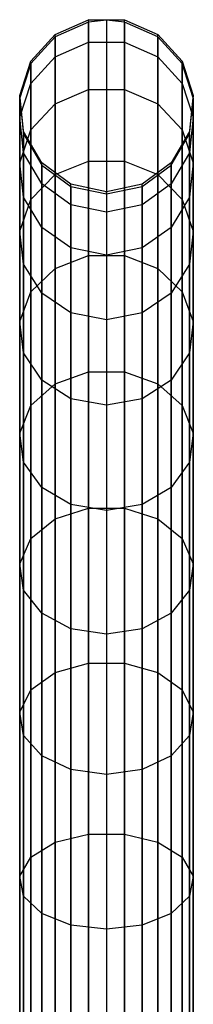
# Model space of a CAD drawing. Extents: x -102 to 102, y -101 to 102.
# Tile 263 of 481: x -1 to 1, y 90 to 102. Entities that reach past the tile are written whole.
import ezdxf

# ---------------------------------------------------------------- set-up
doc = ezdxf.new("R2010")
doc.units = 0
doc.header["$LTSCALE"] = 25.4
doc.layers.get('0').update_dxf_attribs({"linetype": 'CONTINUOUS'})

# ---------------------------------------------------------------- blocks, each defined once
blk = doc.blocks.new('NL2500011659_STL')
at = {"color": 0}
for p, q in [((-0.588, 101.427, -26.515), (-0.208, 101.596, -26.507)), ((-0.588, 101.427, -26.515), (-0.208, 101.596, -26.507)), ((-0.208, 101.569, -28.963), (-0.588, 101.4, -28.952)), ((-0.208, 101.569, -28.963), (-0.588, 101.4, -28.952)), ((0, 101.591, -28.965), (-0.208, 101.596, -26.507)), ((-0.208, 101.596, -26.507), (0.208, 101.596, -26.507)), ((0, 101.591, -28.965), (-0.208, 101.596, -26.507)), ((-0.208, 101.569, -28.963), (-0.208, 101.596, -26.507)), ((-0.208, 101.569, -28.963), (-0.208, 101.596, -26.507)), ((-0.208, 101.337, -24.063), (-0.208, 101.596, -26.507)), ((-0.208, 101.337, -24.063), (-0.208, 101.596, -26.507)), ((-0.208, 101.596, -26.507), (0.208, 101.596, -26.507)), ((0, 101.591, -28.965), (-0.208, 101.569, -28.963)), ((0, 101.591, -28.965), (-0.208, 101.569, -28.963)), ((-0.208, 101.569, -28.963), (-0.208, 83.388, -288.963)), ((-0.208, 101.569, -28.963), (-0.208, 83.388, -288.963)), ((0, 101.591, -28.965), (0.208, 101.596, -26.507)), ((0, 101.591, -28.965), (0.208, 101.596, -26.507)), ((0.208, 101.569, -28.963), (0, 101.591, -28.965)), ((0, 101.591, -28.965), (0, 83.41, -288.965)), ((0, 101.591, -28.965), (0, 83.41, -288.965)), ((0.208, 101.569, -28.963), (0, 101.591, -28.965)), ((0.208, 101.569, -28.963), (0.208, 101.596, -26.507)), ((0.208, 101.596, -26.507), (0.588, 101.427, -26.515)), ((0.208, 101.569, -28.963), (0.208, 101.596, -26.507)), ((0.208, 101.337, -24.063), (0.208, 101.596, -26.507)), ((0.208, 101.337, -24.063), (0.208, 101.596, -26.507)), ((0.208, 101.596, -26.507), (0.588, 101.427, -26.515)), ((0.588, 101.4, -28.952), (0.208, 101.569, -28.963)), ((0.208, 101.569, -28.963), (0.208, 83.388, -288.963)), ((0.588, 101.4, -28.952), (0.208, 101.569, -28.963)), ((0.208, 101.569, -28.963), (0.208, 83.388, -288.963)), ((-0.866, 101.119, -26.529), (-0.588, 101.427, -26.515)), ((-0.866, 101.119, -26.529), (-0.588, 101.427, -26.515)), ((-0.588, 101.4, -28.952), (-0.866, 101.092, -28.93)), ((-0.588, 101.4, -28.952), (-0.866, 101.092, -28.93)), ((-0.588, 101.4, -28.952), (-0.588, 101.427, -26.515)), ((-0.588, 101.4, -28.952), (-0.588, 101.427, -26.515)), ((-0.588, 101.17, -24.091), (-0.588, 101.427, -26.515)), ((-0.588, 101.17, -24.091), (-0.588, 101.427, -26.515)), ((-0.588, 101.4, -28.952), (-0.588, 83.219, -288.952)), ((-0.588, 101.4, -28.952), (-0.588, 83.219, -288.952)), ((0.588, 101.4, -28.952), (0.588, 101.427, -26.515)), ((0.588, 101.4, -28.952), (0.588, 101.427, -26.515)), ((0.588, 101.427, -26.515), (0.866, 101.119, -26.529)), ((0.588, 101.17, -24.091), (0.588, 101.427, -26.515)), ((0.588, 101.17, -24.091), (0.588, 101.427, -26.515)), ((0.588, 101.427, -26.515), (0.866, 101.119, -26.529)), ((0.866, 101.092, -28.93), (0.588, 101.4, -28.952)), ((0.588, 101.4, -28.952), (0.588, 83.219, -288.952)), ((0.866, 101.092, -28.93), (0.588, 101.4, -28.952)), ((0.588, 101.4, -28.952), (0.588, 83.219, -288.952)), ((-0.588, 101.17, -24.091), (-0.208, 101.337, -24.063)), ((-0.588, 101.17, -24.091), (-0.208, 101.337, -24.063)), ((-0.208, 101.337, -24.063), (0.208, 101.337, -24.063)), ((-0.208, 100.793, -21.667), (-0.208, 101.337, -24.063)), ((-0.208, 100.793, -21.667), (-0.208, 101.337, -24.063)), ((-0.208, 101.337, -24.063), (0.208, 101.337, -24.063)), ((0.208, 101.337, -24.063), (0.588, 101.17, -24.091)), ((0.208, 100.793, -21.667), (0.208, 101.337, -24.063)), ((0.208, 100.793, -21.667), (0.208, 101.337, -24.063)), ((0.208, 101.337, -24.063), (0.588, 101.17, -24.091)), ((-0.995, 100.724, -26.548), (-0.866, 101.119, -26.529)), ((-0.995, 100.724, -26.548), (-0.866, 101.119, -26.529)), ((-0.866, 100.865, -24.142), (-0.588, 101.17, -24.091)), ((-0.866, 100.865, -24.142), (-0.588, 101.17, -24.091)), ((-0.866, 101.092, -28.93), (-0.866, 101.119, -26.529)), ((-0.866, 101.092, -28.93), (-0.866, 101.119, -26.529)), ((-0.866, 100.865, -24.142), (-0.866, 101.119, -26.529)), ((-0.866, 100.865, -24.142), (-0.866, 101.119, -26.529)), ((-0.588, 100.63, -21.714), (-0.588, 101.17, -24.091)), ((-0.588, 100.63, -21.714), (-0.588, 101.17, -24.091)), ((0.588, 101.17, -24.091), (0.866, 100.865, -24.142)), ((0.588, 100.63, -21.714), (0.588, 101.17, -24.091)), ((0.588, 100.63, -21.714), (0.588, 101.17, -24.091)), ((0.588, 101.17, -24.091), (0.866, 100.865, -24.142)), ((0.866, 101.092, -28.93), (0.866, 101.119, -26.529)), ((0.866, 101.119, -26.529), (0.995, 100.724, -26.548)), ((0.866, 101.092, -28.93), (0.866, 101.119, -26.529)), ((0.866, 100.865, -24.142), (0.866, 101.119, -26.529)), ((0.866, 100.865, -24.142), (0.866, 101.119, -26.529)), ((0.866, 101.119, -26.529), (0.995, 100.724, -26.548)), ((-0.866, 101.092, -28.93), (-0.995, 100.697, -28.902)), ((-0.866, 101.092, -28.93), (-0.995, 100.697, -28.902)), ((-0.866, 101.092, -28.93), (-0.866, 82.911, -288.93)), ((-0.866, 101.092, -28.93), (-0.866, 82.911, -288.93)), ((0.995, 100.697, -28.902), (0.866, 101.092, -28.93)), ((0.866, 101.092, -28.93), (0.866, 82.911, -288.93)), ((0.995, 100.697, -28.902), (0.866, 101.092, -28.93)), ((0.866, 101.092, -28.93), (0.866, 82.911, -288.93)), ((-0.995, 100.475, -24.207), (-0.866, 100.865, -24.142)), ((-0.995, 100.475, -24.207), (-0.866, 100.865, -24.142)), ((-0.866, 100.333, -21.8), (-0.866, 100.865, -24.142)), ((-0.866, 100.333, -21.8), (-0.866, 100.865, -24.142)), ((-0.588, 100.63, -21.714), (-0.208, 100.793, -21.667)), ((-0.588, 100.63, -21.714), (-0.208, 100.793, -21.667)), ((-0.208, 100.793, -21.667), (0.208, 100.793, -21.667)), ((-0.208, 99.973, -19.351), (-0.208, 100.793, -21.667)), ((-0.208, 99.973, -19.351), (-0.208, 100.793, -21.667)), ((-0.208, 100.793, -21.667), (0.208, 100.793, -21.667)), ((0.208, 100.793, -21.667), (0.588, 100.63, -21.714)), ((0.208, 99.973, -19.351), (0.208, 100.793, -21.667)), ((0.208, 99.973, -19.351), (0.208, 100.793, -21.667)), ((0.208, 100.793, -21.667), (0.588, 100.63, -21.714)), ((0.866, 100.865, -24.142), (0.995, 100.475, -24.207)), ((0.866, 100.333, -21.8), (0.866, 100.865, -24.142)), ((0.866, 100.333, -21.8), (0.866, 100.865, -24.142)), ((0.866, 100.865, -24.142), (0.995, 100.475, -24.207)), ((-0.995, 100.697, -28.902), (-0.995, 100.724, -26.548)), ((-0.995, 100.697, -28.902), (-0.995, 100.724, -26.548)), ((-0.951, 100.311, -26.568), (-0.995, 100.724, -26.548)), ((-0.995, 100.475, -24.207), (-0.995, 100.724, -26.548)), ((-0.951, 100.311, -26.568), (-0.995, 100.724, -26.548)), ((-0.995, 100.475, -24.207), (-0.995, 100.724, -26.548)), ((-0.995, 100.697, -28.902), (-0.951, 100.285, -28.874)), ((-0.995, 100.697, -28.902), (-0.951, 100.285, -28.874)), ((-0.995, 100.697, -28.902), (-0.995, 82.516, -288.902)), ((-0.995, 100.697, -28.902), (-0.995, 82.516, -288.902)), ((0.995, 100.724, -26.548), (0.951, 100.311, -26.568)), ((0.995, 100.724, -26.548), (0.951, 100.311, -26.568)), ((0.951, 100.285, -28.874), (0.995, 100.697, -28.902)), ((0.951, 100.285, -28.874), (0.995, 100.697, -28.902)), ((0.995, 100.697, -28.902), (0.995, 100.724, -26.548)), ((0.995, 100.697, -28.902), (0.995, 100.724, -26.548)), ((0.995, 100.475, -24.207), (0.995, 100.724, -26.548)), ((0.995, 100.475, -24.207), (0.995, 100.724, -26.548)), ((0.995, 100.697, -28.902), (0.995, 82.516, -288.902)), ((0.995, 100.697, -28.902), (0.995, 82.516, -288.902)), ((-0.866, 100.333, -21.8), (-0.588, 100.63, -21.714)), ((-0.866, 100.333, -21.8), (-0.588, 100.63, -21.714)), ((-0.588, 99.817, -19.417), (-0.588, 100.63, -21.714)), ((-0.588, 99.817, -19.417), (-0.588, 100.63, -21.714)), ((0.588, 100.63, -21.714), (0.866, 100.333, -21.8)), ((0.588, 99.817, -19.417), (0.588, 100.63, -21.714)), ((0.588, 99.817, -19.417), (0.588, 100.63, -21.714)), ((0.588, 100.63, -21.714), (0.866, 100.333, -21.8)), ((-0.951, 100.067, -24.274), (-0.995, 100.475, -24.207)), ((-0.995, 99.954, -21.91), (-0.995, 100.475, -24.207)), ((-0.951, 100.067, -24.274), (-0.995, 100.475, -24.207)), ((-0.995, 99.954, -21.91), (-0.995, 100.475, -24.207)), ((0.995, 100.475, -24.207), (0.951, 100.067, -24.274)), ((0.995, 100.475, -24.207), (0.951, 100.067, -24.274)), ((0.995, 99.954, -21.91), (0.995, 100.475, -24.207)), ((0.995, 99.954, -21.91), (0.995, 100.475, -24.207)), ((-0.995, 99.954, -21.91), (-0.866, 100.333, -21.8)), ((-0.995, 99.954, -21.91), (-0.866, 100.333, -21.8)), ((-0.866, 99.532, -19.537), (-0.866, 100.333, -21.8)), ((-0.866, 99.532, -19.537), (-0.866, 100.333, -21.8)), ((0.866, 100.333, -21.8), (0.995, 99.954, -21.91)), ((0.866, 99.532, -19.537), (0.866, 100.333, -21.8)), ((0.866, 99.532, -19.537), (0.866, 100.333, -21.8)), ((0.866, 100.333, -21.8), (0.995, 99.954, -21.91)), ((-0.951, 100.285, -28.874), (-0.951, 100.311, -26.568)), ((-0.951, 100.285, -28.874), (-0.951, 100.311, -26.568)), ((-0.743, 99.951, -26.585), (-0.951, 100.311, -26.568)), ((-0.951, 100.067, -24.274), (-0.951, 100.311, -26.568)), ((-0.743, 99.951, -26.585), (-0.951, 100.311, -26.568)), ((-0.951, 100.067, -24.274), (-0.951, 100.311, -26.568)), ((-0.951, 100.285, -28.874), (-0.743, 99.926, -28.848)), ((-0.951, 100.285, -28.874), (-0.743, 99.926, -28.848)), ((-0.951, 100.285, -28.874), (-0.951, 82.104, -288.874)), ((-0.951, 100.285, -28.874), (-0.951, 82.104, -288.874)), ((0.951, 100.311, -26.568), (0.743, 99.951, -26.585)), ((0.951, 100.311, -26.568), (0.743, 99.951, -26.585)), ((0.743, 99.926, -28.848), (0.951, 100.285, -28.874)), ((0.743, 99.926, -28.848), (0.951, 100.285, -28.874)), ((0.951, 100.285, -28.874), (0.951, 100.311, -26.568)), ((0.951, 100.285, -28.874), (0.951, 100.311, -26.568)), ((0.951, 100.067, -24.274), (0.951, 100.311, -26.568)), ((0.951, 100.067, -24.274), (0.951, 100.311, -26.568)), ((0.951, 100.285, -28.874), (0.951, 82.104, -288.874)), ((0.951, 100.285, -28.874), (0.951, 82.104, -288.874)), ((-0.743, 99.711, -24.333), (-0.951, 100.067, -24.274)), ((-0.951, 99.556, -22.025), (-0.951, 100.067, -24.274)), ((-0.743, 99.711, -24.333), (-0.951, 100.067, -24.274)), ((-0.951, 99.556, -22.025), (-0.951, 100.067, -24.274)), ((0.951, 100.067, -24.274), (0.743, 99.711, -24.333)), ((0.951, 100.067, -24.274), (0.743, 99.711, -24.333)), ((0.951, 99.556, -22.025), (0.951, 100.067, -24.274)), ((0.951, 99.556, -22.025), (0.951, 100.067, -24.274)), ((-0.951, 99.556, -22.025), (-0.995, 99.954, -21.91)), ((-0.995, 99.168, -19.691), (-0.995, 99.954, -21.91)), ((-0.951, 99.556, -22.025), (-0.995, 99.954, -21.91)), ((-0.995, 99.168, -19.691), (-0.995, 99.954, -21.91)), ((-0.743, 99.926, -28.848), (-0.743, 99.951, -26.585)), ((-0.743, 99.926, -28.848), (-0.743, 99.951, -26.585)), ((-0.407, 99.707, -26.596), (-0.743, 99.951, -26.585)), ((-0.743, 99.711, -24.333), (-0.743, 99.951, -26.585)), ((-0.407, 99.707, -26.596), (-0.743, 99.951, -26.585)), ((-0.743, 99.711, -24.333), (-0.743, 99.951, -26.585)), ((-0.743, 99.926, -28.848), (-0.407, 99.682, -28.831)), ((-0.743, 99.926, -28.848), (-0.407, 99.682, -28.831)), ((-0.743, 99.926, -28.848), (-0.743, 81.745, -288.848)), ((-0.743, 99.926, -28.848), (-0.743, 81.745, -288.848)), ((-0.588, 99.817, -19.417), (-0.208, 99.973, -19.351)), ((-0.588, 99.817, -19.417), (-0.208, 99.973, -19.351)), ((-0.208, 99.973, -19.351), (0.208, 99.973, -19.351)), ((-0.208, 98.887, -17.147), (-0.208, 99.973, -19.351)), ((-0.208, 98.887, -17.147), (-0.208, 99.973, -19.351)), ((-0.208, 99.973, -19.351), (0.208, 99.973, -19.351)), ((0.208, 99.973, -19.351), (0.588, 99.817, -19.417)), ((0.208, 98.887, -17.147), (0.208, 99.973, -19.351)), ((0.208, 98.887, -17.147), (0.208, 99.973, -19.351)), ((0.208, 99.973, -19.351), (0.588, 99.817, -19.417)), ((0.743, 99.951, -26.585), (0.407, 99.707, -26.596)), ((0.743, 99.951, -26.585), (0.407, 99.707, -26.596)), ((0.407, 99.682, -28.831), (0.743, 99.926, -28.848)), ((0.407, 99.682, -28.831), (0.743, 99.926, -28.848)), ((0.743, 99.926, -28.848), (0.743, 99.951, -26.585)), ((0.743, 99.926, -28.848), (0.743, 99.951, -26.585)), ((0.743, 99.711, -24.333), (0.743, 99.951, -26.585)), ((0.743, 99.711, -24.333), (0.743, 99.951, -26.585)), ((0.743, 99.926, -28.848), (0.743, 81.745, -288.848)), ((0.743, 99.926, -28.848), (0.743, 81.745, -288.848)), ((0.995, 99.954, -21.91), (0.951, 99.556, -22.025)), ((0.995, 99.954, -21.91), (0.951, 99.556, -22.025)), ((0.995, 99.168, -19.691), (0.995, 99.954, -21.91)), ((0.995, 99.168, -19.691), (0.995, 99.954, -21.91)), ((-0.866, 99.532, -19.537), (-0.588, 99.817, -19.417)), ((-0.866, 99.532, -19.537), (-0.588, 99.817, -19.417)), ((-0.588, 98.74, -17.231), (-0.588, 99.817, -19.417)), ((-0.588, 98.74, -17.231), (-0.588, 99.817, -19.417)), ((0.588, 99.817, -19.417), (0.866, 99.532, -19.537)), ((0.588, 98.74, -17.231), (0.588, 99.817, -19.417)), ((0.588, 98.74, -17.231), (0.588, 99.817, -19.417)), ((0.588, 99.817, -19.417), (0.866, 99.532, -19.537)), ((-0.407, 99.47, -24.373), (-0.743, 99.711, -24.333)), ((-0.743, 99.21, -22.125), (-0.743, 99.711, -24.333)), ((-0.407, 99.47, -24.373), (-0.743, 99.711, -24.333)), ((-0.743, 99.21, -22.125), (-0.743, 99.711, -24.333)), ((-0.407, 99.682, -28.831), (-0.407, 99.707, -26.596)), ((-0.407, 99.682, -28.831), (-0.407, 99.707, -26.596)), ((0, 99.62, -26.6), (-0.407, 99.707, -26.596)), ((-0.407, 99.47, -24.373), (-0.407, 99.707, -26.596)), ((0, 99.62, -26.6), (-0.407, 99.707, -26.596)), ((-0.407, 99.47, -24.373), (-0.407, 99.707, -26.596)), ((-0.407, 99.682, -28.831), (0, 99.595, -28.825)), ((-0.407, 99.682, -28.831), (0, 99.595, -28.825)), ((-0.407, 99.682, -28.831), (-0.407, 81.501, -288.831)), ((-0.407, 99.682, -28.831), (-0.407, 81.501, -288.831)), ((0.407, 99.707, -26.596), (0, 99.62, -26.6)), ((0.407, 99.707, -26.596), (0, 99.62, -26.6)), ((0, 99.595, -28.825), (0.407, 99.682, -28.831)), ((0, 99.595, -28.825), (0.407, 99.682, -28.831)), ((0.743, 99.711, -24.333), (0.407, 99.47, -24.373)), ((0.743, 99.711, -24.333), (0.407, 99.47, -24.373)), ((0.407, 99.682, -28.831), (0.407, 99.707, -26.596)), ((0.407, 99.682, -28.831), (0.407, 99.707, -26.596)), ((0.407, 99.47, -24.373), (0.407, 99.707, -26.596)), ((0.407, 99.47, -24.373), (0.407, 99.707, -26.596)), ((0.407, 99.682, -28.831), (0.407, 81.501, -288.831)), ((0.407, 99.682, -28.831), (0.407, 81.501, -288.831)), ((0.743, 99.21, -22.125), (0.743, 99.711, -24.333)), ((0.743, 99.21, -22.125), (0.743, 99.711, -24.333)), ((-0.995, 99.168, -19.691), (-0.866, 99.532, -19.537)), ((-0.995, 99.168, -19.691), (-0.866, 99.532, -19.537)), ((-0.743, 99.21, -22.125), (-0.951, 99.556, -22.025)), ((-0.951, 98.787, -19.851), (-0.951, 99.556, -22.025)), ((-0.743, 99.21, -22.125), (-0.951, 99.556, -22.025)), ((-0.951, 98.787, -19.851), (-0.951, 99.556, -22.025)), ((-0.866, 98.471, -17.383), (-0.866, 99.532, -19.537)), ((-0.866, 98.471, -17.383), (-0.866, 99.532, -19.537)), ((0, 99.595, -28.825), (0, 99.62, -26.6)), ((0, 99.595, -28.825), (0, 99.62, -26.6)), ((0, 99.62, -26.6), (0, 99.385, -24.387)), ((0, 99.62, -26.6), (0, 99.385, -24.387)), ((0, 99.595, -28.825), (0, 81.415, -288.825)), ((0, 99.595, -28.825), (0, 81.415, -288.825)), ((0.951, 99.556, -22.025), (0.743, 99.21, -22.125)), ((0.951, 99.556, -22.025), (0.743, 99.21, -22.125)), ((0.866, 99.532, -19.537), (0.995, 99.168, -19.691)), ((0.866, 98.471, -17.383), (0.866, 99.532, -19.537)), ((0.866, 98.471, -17.383), (0.866, 99.532, -19.537)), ((0.866, 99.532, -19.537), (0.995, 99.168, -19.691)), ((0.951, 98.787, -19.851), (0.951, 99.556, -22.025)), ((0.951, 98.787, -19.851), (0.951, 99.556, -22.025)), ((0, 99.385, -24.387), (-0.407, 99.47, -24.373)), ((-0.407, 98.976, -22.193), (-0.407, 99.47, -24.373)), ((0, 99.385, -24.387), (-0.407, 99.47, -24.373)), ((-0.407, 98.976, -22.193), (-0.407, 99.47, -24.373)), ((0.407, 99.47, -24.373), (0, 99.385, -24.387)), ((0.407, 99.47, -24.373), (0, 99.385, -24.387)), ((0.407, 98.976, -22.193), (0.407, 99.47, -24.373)), ((0.407, 98.976, -22.193), (0.407, 99.47, -24.373)), ((0, 99.385, -24.387), (0, 98.893, -22.217)), ((0, 99.385, -24.387), (0, 98.893, -22.217)), ((-0.407, 98.976, -22.193), (-0.743, 99.21, -22.125)), ((-0.743, 98.455, -19.991), (-0.743, 99.21, -22.125)), ((-0.407, 98.976, -22.193), (-0.743, 99.21, -22.125)), ((-0.743, 98.455, -19.991), (-0.743, 99.21, -22.125)), ((0.743, 99.21, -22.125), (0.407, 98.976, -22.193)), ((0.743, 99.21, -22.125), (0.407, 98.976, -22.193)), ((0.743, 98.455, -19.991), (0.743, 99.21, -22.125)), ((0.743, 98.455, -19.991), (0.743, 99.21, -22.125)), ((-0.951, 98.787, -19.851), (-0.995, 99.168, -19.691)), ((-0.995, 98.128, -17.578), (-0.995, 99.168, -19.691)), ((-0.951, 98.787, -19.851), (-0.995, 99.168, -19.691)), ((-0.995, 98.128, -17.578), (-0.995, 99.168, -19.691)), ((0.995, 99.168, -19.691), (0.951, 98.787, -19.851)), ((0.995, 99.168, -19.691), (0.951, 98.787, -19.851)), ((0.995, 98.128, -17.578), (0.995, 99.168, -19.691)), ((0.995, 98.128, -17.578), (0.995, 99.168, -19.691)), ((0, 98.893, -22.217), (-0.407, 98.976, -22.193)), ((-0.407, 98.229, -20.086), (-0.407, 98.976, -22.193)), ((0, 98.893, -22.217), (-0.407, 98.976, -22.193)), ((-0.407, 98.229, -20.086), (-0.407, 98.976, -22.193)), ((0.407, 98.976, -22.193), (0, 98.893, -22.217)), ((0.407, 98.976, -22.193), (0, 98.893, -22.217)), ((0.407, 98.229, -20.086), (0.407, 98.976, -22.193)), ((0.407, 98.229, -20.086), (0.407, 98.976, -22.193)), ((-0.588, 98.74, -17.231), (-0.208, 98.887, -17.147)), ((-0.588, 98.74, -17.231), (-0.208, 98.887, -17.147)), ((-0.208, 98.887, -17.147), (0.208, 98.887, -17.147)), ((-0.208, 97.552, -15.085), (-0.208, 98.887, -17.147)), ((-0.208, 97.552, -15.085), (-0.208, 98.887, -17.147)), ((-0.208, 98.887, -17.147), (0.208, 98.887, -17.147)), ((0, 98.893, -22.217), (0, 98.15, -20.12)), ((0, 98.893, -22.217), (0, 98.15, -20.12)), ((0.208, 98.887, -17.147), (0.588, 98.74, -17.231)), ((0.208, 97.552, -15.085), (0.208, 98.887, -17.147)), ((0.208, 97.552, -15.085), (0.208, 98.887, -17.147)), ((0.208, 98.887, -17.147), (0.588, 98.74, -17.231)), ((-0.743, 98.455, -19.991), (-0.951, 98.787, -19.851)), ((-0.951, 97.768, -17.782), (-0.951, 98.787, -19.851)), ((-0.743, 98.455, -19.991), (-0.951, 98.787, -19.851)), ((-0.951, 97.768, -17.782), (-0.951, 98.787, -19.851)), ((-0.866, 98.471, -17.383), (-0.588, 98.74, -17.231)), ((-0.866, 98.471, -17.383), (-0.588, 98.74, -17.231)), ((-0.588, 97.415, -15.185), (-0.588, 98.74, -17.231)), ((-0.588, 97.415, -15.185), (-0.588, 98.74, -17.231)), ((0.588, 98.74, -17.231), (0.866, 98.471, -17.383)), ((0.588, 97.415, -15.185), (0.588, 98.74, -17.231)), ((0.588, 97.415, -15.185), (0.588, 98.74, -17.231)), ((0.588, 98.74, -17.231), (0.866, 98.471, -17.383)), ((0.951, 98.787, -19.851), (0.743, 98.455, -19.991)), ((0.951, 98.787, -19.851), (0.743, 98.455, -19.991)), ((0.951, 97.768, -17.782), (0.951, 98.787, -19.851)), ((0.951, 97.768, -17.782), (0.951, 98.787, -19.851)), ((-0.995, 98.128, -17.578), (-0.866, 98.471, -17.383)), ((-0.995, 98.128, -17.578), (-0.866, 98.471, -17.383)), ((-0.866, 97.166, -15.368), (-0.866, 98.471, -17.383)), ((-0.866, 97.166, -15.368), (-0.866, 98.471, -17.383)), ((-0.407, 98.229, -20.086), (-0.743, 98.455, -19.991)), ((-0.743, 97.455, -17.96), (-0.743, 98.455, -19.991)), ((-0.407, 98.229, -20.086), (-0.743, 98.455, -19.991)), ((-0.743, 97.455, -17.96), (-0.743, 98.455, -19.991)), ((0.743, 98.455, -19.991), (0.407, 98.229, -20.086)), ((0.743, 98.455, -19.991), (0.407, 98.229, -20.086)), ((0.743, 97.455, -17.96), (0.743, 98.455, -19.991)), ((0.743, 97.455, -17.96), (0.743, 98.455, -19.991)), ((0.866, 98.471, -17.383), (0.995, 98.128, -17.578)), ((0.866, 97.166, -15.368), (0.866, 98.471, -17.383)), ((0.866, 97.166, -15.368), (0.866, 98.471, -17.383)), ((0.866, 98.471, -17.383), (0.995, 98.128, -17.578)), ((0, 98.15, -20.12), (-0.407, 98.229, -20.086)), ((-0.407, 97.242, -18.081), (-0.407, 98.229, -20.086)), ((0, 98.15, -20.12), (-0.407, 98.229, -20.086)), ((-0.407, 97.242, -18.081), (-0.407, 98.229, -20.086)), ((0.407, 98.229, -20.086), (0, 98.15, -20.12)), ((0.407, 98.229, -20.086), (0, 98.15, -20.12)), ((0.407, 97.242, -18.081), (0.407, 98.229, -20.086)), ((0.407, 97.242, -18.081), (0.407, 98.229, -20.086)), ((-0.951, 97.768, -17.782), (-0.995, 98.128, -17.578)), ((-0.995, 96.848, -15.602), (-0.995, 98.128, -17.578)), ((-0.951, 97.768, -17.782), (-0.995, 98.128, -17.578)), ((-0.995, 96.848, -15.602), (-0.995, 98.128, -17.578)), ((0, 98.15, -20.12), (0, 97.167, -18.123)), ((0, 98.15, -20.12), (0, 97.167, -18.123)), ((0.995, 98.128, -17.578), (0.951, 97.768, -17.782)), ((0.995, 98.128, -17.578), (0.951, 97.768, -17.782)), ((0.995, 96.848, -15.602), (0.995, 98.128, -17.578)), ((0.995, 96.848, -15.602), (0.995, 98.128, -17.578)), ((-0.743, 97.455, -17.96), (-0.951, 97.768, -17.782)), ((-0.951, 96.514, -15.847), (-0.951, 97.768, -17.782)), ((-0.743, 97.455, -17.96), (-0.951, 97.768, -17.782)), ((-0.951, 96.514, -15.847), (-0.951, 97.768, -17.782)), ((0.951, 97.768, -17.782), (0.743, 97.455, -17.96)), ((0.951, 97.768, -17.782), (0.743, 97.455, -17.96)), ((0.951, 96.514, -15.847), (0.951, 97.768, -17.782)), ((0.951, 96.514, -15.847), (0.951, 97.768, -17.782)), ((-0.588, 97.415, -15.185), (-0.208, 97.552, -15.085)), ((-0.588, 97.415, -15.185), (-0.208, 97.552, -15.085)), ((-0.208, 97.552, -15.085), (0.208, 97.552, -15.085)), ((-0.208, 95.984, -13.193), (-0.208, 97.552, -15.085)), ((-0.208, 95.984, -13.193), (-0.208, 97.552, -15.085)), ((-0.208, 97.552, -15.085), (0.208, 97.552, -15.085)), ((0.208, 97.552, -15.085), (0.588, 97.415, -15.185)), ((0.208, 95.984, -13.193), (0.208, 97.552, -15.085)), ((0.208, 95.984, -13.193), (0.208, 97.552, -15.085)), ((0.208, 97.552, -15.085), (0.588, 97.415, -15.185)), ((-0.866, 97.166, -15.368), (-0.588, 97.415, -15.185)), ((-0.866, 97.166, -15.368), (-0.588, 97.415, -15.185)), ((-0.407, 97.242, -18.081), (-0.743, 97.455, -17.96)), ((-0.743, 96.224, -16.06), (-0.743, 97.455, -17.96)), ((-0.407, 97.242, -18.081), (-0.743, 97.455, -17.96)), ((-0.743, 96.224, -16.06), (-0.743, 97.455, -17.96)), ((-0.588, 95.861, -13.308), (-0.588, 97.415, -15.185)), ((-0.588, 95.861, -13.308), (-0.588, 97.415, -15.185)), ((0.743, 97.455, -17.96), (0.407, 97.242, -18.081)), ((0.743, 97.455, -17.96), (0.407, 97.242, -18.081)), ((0.588, 97.415, -15.185), (0.866, 97.166, -15.368)), ((0.588, 95.861, -13.308), (0.588, 97.415, -15.185)), ((0.588, 95.861, -13.308), (0.588, 97.415, -15.185)), ((0.588, 97.415, -15.185), (0.866, 97.166, -15.368)), ((0.743, 96.224, -16.06), (0.743, 97.455, -17.96)), ((0.743, 96.224, -16.06), (0.743, 97.455, -17.96)), ((-0.995, 96.848, -15.602), (-0.866, 97.166, -15.368)), ((-0.995, 96.848, -15.602), (-0.866, 97.166, -15.368)), ((-0.866, 95.635, -13.519), (-0.866, 97.166, -15.368)), ((-0.866, 95.635, -13.519), (-0.866, 97.166, -15.368)), ((0, 97.167, -18.123), (-0.407, 97.242, -18.081)), ((-0.407, 96.027, -16.204), (-0.407, 97.242, -18.081)), ((0, 97.167, -18.123), (-0.407, 97.242, -18.081)), ((-0.407, 96.027, -16.204), (-0.407, 97.242, -18.081)), ((0.407, 97.242, -18.081), (0, 97.167, -18.123)), ((0.407, 97.242, -18.081), (0, 97.167, -18.123)), ((0, 97.167, -18.123), (0, 95.957, -16.256)), ((0, 97.167, -18.123), (0, 95.957, -16.256)), ((0.407, 96.027, -16.204), (0.407, 97.242, -18.081)), ((0.407, 96.027, -16.204), (0.407, 97.242, -18.081)), ((0.866, 97.166, -15.368), (0.995, 96.848, -15.602)), ((0.866, 95.635, -13.519), (0.866, 97.166, -15.368)), ((0.866, 95.635, -13.519), (0.866, 97.166, -15.368)), ((0.866, 97.166, -15.368), (0.995, 96.848, -15.602)), ((-0.951, 96.514, -15.847), (-0.995, 96.848, -15.602)), ((-0.995, 95.345, -13.789), (-0.995, 96.848, -15.602)), ((-0.951, 96.514, -15.847), (-0.995, 96.848, -15.602)), ((-0.995, 95.345, -13.789), (-0.995, 96.848, -15.602)), ((0.995, 96.848, -15.602), (0.951, 96.514, -15.847)), ((0.995, 96.848, -15.602), (0.951, 96.514, -15.847)), ((0.995, 95.345, -13.789), (0.995, 96.848, -15.602)), ((0.995, 95.345, -13.789), (0.995, 96.848, -15.602)), ((-0.743, 96.224, -16.06), (-0.951, 96.514, -15.847)), ((-0.951, 95.043, -14.071), (-0.951, 96.514, -15.847)), ((-0.743, 96.224, -16.06), (-0.951, 96.514, -15.847)), ((-0.951, 95.043, -14.071), (-0.951, 96.514, -15.847)), ((0.951, 96.514, -15.847), (0.743, 96.224, -16.06)), ((0.951, 96.514, -15.847), (0.743, 96.224, -16.06)), ((0.951, 95.043, -14.071), (0.951, 96.514, -15.847)), ((0.951, 95.043, -14.071), (0.951, 96.514, -15.847)), ((-0.407, 96.027, -16.204), (-0.743, 96.224, -16.06)), ((-0.743, 94.779, -14.316), (-0.743, 96.224, -16.06)), ((-0.407, 96.027, -16.204), (-0.743, 96.224, -16.06)), ((-0.743, 94.779, -14.316), (-0.743, 96.224, -16.06)), ((0.743, 96.224, -16.06), (0.407, 96.027, -16.204)), ((0.743, 96.224, -16.06), (0.407, 96.027, -16.204)), ((0.743, 94.779, -14.316), (0.743, 96.224, -16.06)), ((0.743, 94.779, -14.316), (0.743, 96.224, -16.06)), ((0, 95.957, -16.256), (-0.407, 96.027, -16.204)), ((-0.407, 94.601, -14.483), (-0.407, 96.027, -16.204)), ((0, 95.957, -16.256), (-0.407, 96.027, -16.204)), ((-0.407, 94.601, -14.483), (-0.407, 96.027, -16.204)), ((0.407, 96.027, -16.204), (0, 95.957, -16.256)), ((0.407, 96.027, -16.204), (0, 95.957, -16.256)), ((0.407, 94.601, -14.483), (0.407, 96.027, -16.204)), ((0.407, 94.601, -14.483), (0.407, 96.027, -16.204)), ((-0.588, 95.861, -13.308), (-0.208, 95.984, -13.193)), ((-0.588, 95.861, -13.308), (-0.208, 95.984, -13.193)), ((-0.208, 95.984, -13.193), (0.208, 95.984, -13.193)), ((-0.208, 94.206, -11.497), (-0.208, 95.984, -13.193)), ((-0.208, 94.206, -11.497), (-0.208, 95.984, -13.193)), ((-0.208, 95.984, -13.193), (0.208, 95.984, -13.193)), ((0, 95.957, -16.256), (0, 94.537, -14.542)), ((0, 95.957, -16.256), (0, 94.537, -14.542)), ((0.208, 95.984, -13.193), (0.588, 95.861, -13.308)), ((0.208, 94.206, -11.497), (0.208, 95.984, -13.193)), ((0.208, 94.206, -11.497), (0.208, 95.984, -13.193)), ((0.208, 95.984, -13.193), (0.588, 95.861, -13.308)), ((-0.866, 95.635, -13.519), (-0.588, 95.861, -13.308)), ((-0.866, 95.635, -13.519), (-0.588, 95.861, -13.308)), ((-0.588, 94.097, -11.626), (-0.588, 95.861, -13.308)), ((-0.588, 94.097, -11.626), (-0.588, 95.861, -13.308)), ((0.588, 95.861, -13.308), (0.866, 95.635, -13.519)), ((0.588, 94.097, -11.626), (0.588, 95.861, -13.308)), ((0.588, 94.097, -11.626), (0.588, 95.861, -13.308)), ((0.588, 95.861, -13.308), (0.866, 95.635, -13.519)), ((-0.995, 95.345, -13.789), (-0.866, 95.635, -13.519)), ((-0.995, 95.345, -13.789), (-0.866, 95.635, -13.519)), ((-0.866, 93.897, -11.862), (-0.866, 95.635, -13.519)), ((-0.866, 93.897, -11.862), (-0.866, 95.635, -13.519)), ((0.866, 95.635, -13.519), (0.995, 95.345, -13.789)), ((0.866, 93.897, -11.862), (0.866, 95.635, -13.519)), ((0.866, 93.897, -11.862), (0.866, 95.635, -13.519)), ((0.866, 95.635, -13.519), (0.995, 95.345, -13.789)), ((-0.951, 95.043, -14.071), (-0.995, 95.345, -13.789)), ((-0.995, 93.641, -12.164), (-0.995, 95.345, -13.789)), ((-0.951, 95.043, -14.071), (-0.995, 95.345, -13.789)), ((-0.995, 93.641, -12.164), (-0.995, 95.345, -13.789)), ((0.995, 95.345, -13.789), (0.951, 95.043, -14.071)), ((0.995, 95.345, -13.789), (0.951, 95.043, -14.071)), ((0.995, 93.641, -12.164), (0.995, 95.345, -13.789)), ((0.995, 93.641, -12.164), (0.995, 95.345, -13.789)), ((-0.743, 94.779, -14.316), (-0.951, 95.043, -14.071)), ((-0.951, 93.374, -12.479), (-0.951, 95.043, -14.071)), ((-0.743, 94.779, -14.316), (-0.951, 95.043, -14.071)), ((-0.951, 93.374, -12.479), (-0.951, 95.043, -14.071)), ((0.951, 95.043, -14.071), (0.743, 94.779, -14.316)), ((0.951, 95.043, -14.071), (0.743, 94.779, -14.316)), ((0.951, 93.374, -12.479), (0.951, 95.043, -14.071)), ((0.951, 93.374, -12.479), (0.951, 95.043, -14.071)), ((-0.407, 94.601, -14.483), (-0.743, 94.779, -14.316)), ((-0.743, 93.141, -12.754), (-0.743, 94.779, -14.316)), ((-0.407, 94.601, -14.483), (-0.743, 94.779, -14.316)), ((-0.743, 93.141, -12.754), (-0.743, 94.779, -14.316)), ((0.743, 94.779, -14.316), (0.407, 94.601, -14.483)), ((0.743, 94.779, -14.316), (0.407, 94.601, -14.483)), ((0.743, 93.141, -12.754), (0.743, 94.779, -14.316)), ((0.743, 93.141, -12.754), (0.743, 94.779, -14.316)), ((0, 94.537, -14.542), (-0.407, 94.601, -14.483)), ((-0.407, 92.983, -12.94), (-0.407, 94.601, -14.483)), ((0, 94.537, -14.542), (-0.407, 94.601, -14.483)), ((-0.407, 92.983, -12.94), (-0.407, 94.601, -14.483)), ((0.407, 94.601, -14.483), (0, 94.537, -14.542)), ((0.407, 94.601, -14.483), (0, 94.537, -14.542)), ((0.407, 92.983, -12.94), (0.407, 94.601, -14.483)), ((0.407, 92.983, -12.94), (0.407, 94.601, -14.483)), ((0, 94.537, -14.542), (0, 92.927, -13.006)), ((0, 94.537, -14.542), (0, 92.927, -13.006)), ((-0.588, 94.097, -11.626), (-0.208, 94.206, -11.497)), ((-0.588, 94.097, -11.626), (-0.208, 94.206, -11.497)), ((-0.208, 94.206, -11.497), (0.208, 94.206, -11.497)), ((-0.208, 92.242, -10.021), (-0.208, 94.206, -11.497)), ((-0.208, 92.242, -10.021), (-0.208, 94.206, -11.497)), ((-0.208, 94.206, -11.497), (0.208, 94.206, -11.497)), ((0.208, 94.206, -11.497), (0.588, 94.097, -11.626)), ((0.208, 92.242, -10.021), (0.208, 94.206, -11.497)), ((0.208, 92.242, -10.021), (0.208, 94.206, -11.497)), ((0.208, 94.206, -11.497), (0.588, 94.097, -11.626)), ((-0.866, 93.897, -11.862), (-0.588, 94.097, -11.626)), ((-0.866, 93.897, -11.862), (-0.588, 94.097, -11.626)), ((-0.588, 92.149, -10.162), (-0.588, 94.097, -11.626)), ((-0.588, 92.149, -10.162), (-0.588, 94.097, -11.626)), ((0.588, 94.097, -11.626), (0.866, 93.897, -11.862)), ((0.588, 92.149, -10.162), (0.588, 94.097, -11.626)), ((0.588, 92.149, -10.162), (0.588, 94.097, -11.626)), ((0.588, 94.097, -11.626), (0.866, 93.897, -11.862)), ((-0.995, 93.641, -12.164), (-0.866, 93.897, -11.862)), ((-0.995, 93.641, -12.164), (-0.866, 93.897, -11.862)), ((-0.866, 91.978, -10.419), (-0.866, 93.897, -11.862)), ((-0.866, 91.978, -10.419), (-0.866, 93.897, -11.862)), ((0.866, 93.897, -11.862), (0.995, 93.641, -12.164)), ((0.866, 91.978, -10.419), (0.866, 93.897, -11.862)), ((0.866, 91.978, -10.419), (0.866, 93.897, -11.862)), ((0.866, 93.897, -11.862), (0.995, 93.641, -12.164)), ((-0.951, 93.374, -12.479), (-0.995, 93.641, -12.164)), ((-0.995, 91.759, -10.749), (-0.995, 93.641, -12.164)), ((-0.951, 93.374, -12.479), (-0.995, 93.641, -12.164)), ((-0.995, 91.759, -10.749), (-0.995, 93.641, -12.164)), ((0.995, 93.641, -12.164), (0.951, 93.374, -12.479)), ((0.995, 93.641, -12.164), (0.951, 93.374, -12.479)), ((0.995, 91.759, -10.749), (0.995, 93.641, -12.164)), ((0.995, 91.759, -10.749), (0.995, 93.641, -12.164)), ((-0.743, 93.141, -12.754), (-0.951, 93.374, -12.479)), ((-0.951, 91.53, -11.094), (-0.951, 93.374, -12.479)), ((-0.743, 93.141, -12.754), (-0.951, 93.374, -12.479)), ((-0.951, 91.53, -11.094), (-0.951, 93.374, -12.479)), ((0.951, 93.374, -12.479), (0.743, 93.141, -12.754)), ((0.951, 93.374, -12.479), (0.743, 93.141, -12.754)), ((0.951, 91.53, -11.094), (0.951, 93.374, -12.479)), ((0.951, 91.53, -11.094), (0.951, 93.374, -12.479)), ((-0.407, 92.983, -12.94), (-0.743, 93.141, -12.754)), ((-0.743, 91.331, -11.394), (-0.743, 93.141, -12.754)), ((-0.407, 92.983, -12.94), (-0.743, 93.141, -12.754)), ((-0.743, 91.331, -11.394), (-0.743, 93.141, -12.754)), ((0.743, 93.141, -12.754), (0.407, 92.983, -12.94)), ((0.743, 93.141, -12.754), (0.407, 92.983, -12.94)), ((0.743, 91.331, -11.394), (0.743, 93.141, -12.754)), ((0.743, 91.331, -11.394), (0.743, 93.141, -12.754)), ((0, 92.927, -13.006), (-0.407, 92.983, -12.94)), ((-0.407, 91.196, -11.597), (-0.407, 92.983, -12.94)), ((0, 92.927, -13.006), (-0.407, 92.983, -12.94)), ((-0.407, 91.196, -11.597), (-0.407, 92.983, -12.94)), ((0.407, 92.983, -12.94), (0, 92.927, -13.006)), ((0.407, 92.983, -12.94), (0, 92.927, -13.006)), ((0.407, 91.196, -11.597), (0.407, 92.983, -12.94)), ((0.407, 91.196, -11.597), (0.407, 92.983, -12.94)), ((0, 92.927, -13.006), (0, 91.148, -11.669)), ((0, 92.927, -13.006), (0, 91.148, -11.669)), ((-0.588, 92.149, -10.162), (-0.208, 92.242, -10.021)), ((-0.588, 92.149, -10.162), (-0.208, 92.242, -10.021)), ((-0.208, 92.242, -10.021), (0.208, 92.242, -10.021)), ((-0.208, 90.119, -8.785), (-0.208, 92.242, -10.021)), ((-0.208, 90.119, -8.785), (-0.208, 92.242, -10.021)), ((-0.208, 92.242, -10.021), (0.208, 92.242, -10.021)), ((0.208, 92.242, -10.021), (0.588, 92.149, -10.162)), ((0.208, 90.119, -8.785), (0.208, 92.242, -10.021)), ((0.208, 90.119, -8.785), (0.208, 92.242, -10.021)), ((0.208, 92.242, -10.021), (0.588, 92.149, -10.162)), ((-0.866, 91.978, -10.419), (-0.588, 92.149, -10.162)), ((-0.866, 91.978, -10.419), (-0.588, 92.149, -10.162)), ((-0.588, 90.043, -8.936), (-0.588, 92.149, -10.162)), ((-0.588, 90.043, -8.936), (-0.588, 92.149, -10.162)), ((0.588, 92.149, -10.162), (0.866, 91.978, -10.419)), ((0.588, 90.043, -8.936), (0.588, 92.149, -10.162)), ((0.588, 90.043, -8.936), (0.588, 92.149, -10.162)), ((0.588, 92.149, -10.162), (0.866, 91.978, -10.419)), ((-0.995, 91.759, -10.749), (-0.866, 91.978, -10.419)), ((-0.995, 91.759, -10.749), (-0.866, 91.978, -10.419)), ((-0.866, 89.903, -9.211), (-0.866, 91.978, -10.419)), ((-0.866, 89.903, -9.211), (-0.866, 91.978, -10.419)), ((0.866, 91.978, -10.419), (0.995, 91.759, -10.749)), ((0.866, 89.903, -9.211), (0.866, 91.978, -10.419)), ((0.866, 89.903, -9.211), (0.866, 91.978, -10.419)), ((0.866, 91.978, -10.419), (0.995, 91.759, -10.749)), ((-0.951, 91.53, -11.094), (-0.995, 91.759, -10.749)), ((-0.995, 89.724, -9.564), (-0.995, 91.759, -10.749)), ((-0.951, 91.53, -11.094), (-0.995, 91.759, -10.749)), ((-0.995, 89.724, -9.564), (-0.995, 91.759, -10.749)), ((0.995, 91.759, -10.749), (0.951, 91.53, -11.094)), ((0.995, 91.759, -10.749), (0.951, 91.53, -11.094)), ((0.995, 89.724, -9.564), (0.995, 91.759, -10.749)), ((0.995, 89.724, -9.564), (0.995, 91.759, -10.749)), ((-0.743, 91.331, -11.394), (-0.951, 91.53, -11.094)), ((-0.951, 89.538, -9.933), (-0.951, 91.53, -11.094)), ((-0.743, 91.331, -11.394), (-0.951, 91.53, -11.094)), ((-0.951, 89.538, -9.933), (-0.951, 91.53, -11.094)), ((0.951, 91.53, -11.094), (0.743, 91.331, -11.394)), ((0.951, 91.53, -11.094), (0.743, 91.331, -11.394)), ((0.951, 89.538, -9.933), (0.951, 91.53, -11.094)), ((0.951, 89.538, -9.933), (0.951, 91.53, -11.094)), ((-0.407, 91.196, -11.597), (-0.743, 91.331, -11.394)), ((-0.743, 89.375, -10.254), (-0.743, 91.331, -11.394)), ((-0.407, 91.196, -11.597), (-0.743, 91.331, -11.394)), ((-0.743, 89.375, -10.254), (-0.743, 91.331, -11.394)), ((0.743, 91.331, -11.394), (0.407, 91.196, -11.597)), ((0.743, 91.331, -11.394), (0.407, 91.196, -11.597)), ((0.743, 89.375, -10.254), (0.743, 91.331, -11.394)), ((0.743, 89.375, -10.254), (0.743, 91.331, -11.394)), ((0, 91.148, -11.669), (-0.407, 91.196, -11.597)), ((-0.407, 89.264, -10.472), (-0.407, 91.196, -11.597)), ((0, 91.148, -11.669), (-0.407, 91.196, -11.597)), ((-0.407, 89.264, -10.472), (-0.407, 91.196, -11.597)), ((0.407, 91.196, -11.597), (0, 91.148, -11.669)), ((0.407, 91.196, -11.597), (0, 91.148, -11.669)), ((0.407, 89.264, -10.472), (0.407, 91.196, -11.597)), ((0.407, 89.264, -10.472), (0.407, 91.196, -11.597)), ((0, 91.148, -11.669), (0, 89.225, -10.549)), ((0, 91.148, -11.669), (0, 89.225, -10.549))]:
    blk.add_line(p, q, dxfattribs=at)

msp = doc.modelspace()

# ---------------------------------------------------------------- block references
at = {"color": 0}
msp.add_blockref('NL2500011659_STL', (0, 0), dxfattribs=at)

doc.saveas('drawing.dxf')
